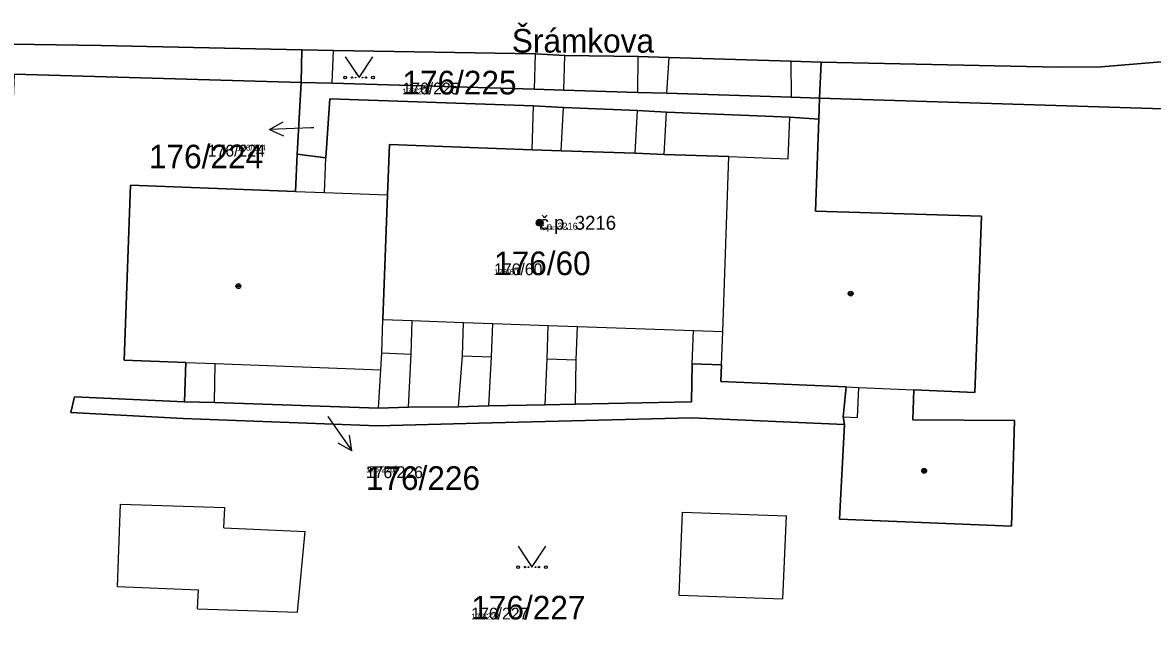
# Model space of a CAD drawing. Extents: x -759873 to -758487, y -975024 to -973516.
# Drawn here: x -759380.2 to -759298.9, y -974825.3 to -974781.5 of the extents above; entities that cross this region are included whole.
import ezdxf

# ---------------------------------------------------------------- set-up
doc = ezdxf.new("R2010")
doc.units = 0
for name, color, linetype in [('KAT_02_hranice parcel', 7, 'Continuous'), ('KAT_03_1000_st čísla parcelní', 7, 'Continuous'), ('KAT_03_1000_čísla parcelní', 7, 'Continuous'), ('KAT_03_1000_čísla popisná', 7, 'Continuous'), ('KAT_03_250_st čísla parcelní', 7, 'Continuous'), ('KAT_03_250_čísla parcelní', 7, 'Continuous'), ('KAT_03_250_čísla popisná', 7, 'Continuous'), ('KAT_03_500_st čísla parcelní', 7, 'Continuous'), ('KAT_03_500_čísla parcelní', 7, 'Continuous'), ('KAT_03_500_čísla popisná', 7, 'Continuous'), ('KAT_04_vnitřní kresba', 7, 'Continuous'), ('KAT_05_1000_značky kultur', 7, 'Continuous'), ('KAT_05_250_značky kultur', 7, 'Continuous'), ('KAT_05_500_značky kultur', 7, 'Continuous'), ('KAT_07_1000_značky budov', 7, 'Continuous'), ('KAT_07_250_značky budov', 7, 'Continuous'), ('KAT_07_500_značky budov', 7, 'Continuous'), ('KAT_12_pomocná šipka', 7, 'Continuous'), ('KAT_13_popis', 7, 'Continuous'), ('KAT_14_plocha_budovy', 7, 'Continuous'), ('KAT_14_plocha_pozemek', 7, 'Continuous')]:
    doc.layers.add(name, color=color, linetype=linetype)

msp = doc.modelspace()

# ---------------------------------------------------------------- linework, layer by layer
at = {"layer": 'KAT_02_hranice parcel'}
for p, q in [((-759360.2, -974785.81), (-759360.13, -974783.47)), ((-759322.87, -974786.95), (-759322.75, -974784.36)), ((-759360.2, -974785.81), (-759360.47, -974790.99)), ((-759322.92, -974788.46), (-759322.87, -974786.95))]:
    msp.add_line(p, q, dxfattribs=at)
for points in [[(-759360.13, -974783.47), (-759374.6, -974783.16), (-759387.42, -974782.97), (-759387.48, -974784.74)], [(-759322.75, -974784.36), (-759324.93, -974784.28), (-759333.7, -974784.03), (-759335.92, -974783.96), (-759341.2, -974783.89), (-759343.32, -974783.76), (-759357.85, -974783.51), (-759360.13, -974783.47)], [(-759294.21, -974784.01), (-759302.6, -974784.69), (-759305.68, -974784.73), (-759322.75, -974784.36)], [(-759382.67, -974832.32), (-759382.66, -974831.98), (-759382.28, -974822.37), (-759381.65, -974805.61), (-759380.83, -974785.21), (-759360.2, -974785.81)], [(-759322.87, -974786.95), (-759324.92, -974786.88), (-759333.86, -974786.6), (-759335.96, -974786.53), (-759341.29, -974786.37), (-759343.39, -974786.3), (-759357.95, -974785.88), (-759360.2, -974785.81)], [(-759382.67, -974832.32), (-759358.04, -974833.14), (-759286.08, -974836), (-759287.93, -974822.96), (-759288.84, -974816.61), (-759289.72, -974807.13), (-759291.76, -974802.52), (-759298.13, -974787.72), (-759322.87, -974786.95)], [(-759322.92, -974788.46), (-759325, -974788.32), (-759333.88, -974787.95), (-759335.98, -974787.84), (-759341.31, -974787.63), (-759343.45, -974787.51), (-759358.12, -974787), (-759358.42, -974791.25), (-759360.47, -974790.99)], [(-759321.07, -974810.44), (-759321.44, -974817.27), (-759309.05, -974817.76), (-759308.84, -974810.16), (-759316.16, -974810.1), (-759316.07, -974807.94), (-759311.69, -974808.13), (-759311.2, -974795.44), (-759323.16, -974795.09), (-759322.92, -974788.46)], [(-759360.47, -974790.99), (-759360.59, -974793.67), (-759372.47, -974793.22), (-759372.94, -974805.8), (-759368.48, -974805.97), (-759368.58, -974808.81)], [(-759368.58, -974808.81), (-759366.43, -974808.86), (-759354.62, -974809.27), (-759352.45, -974809.2), (-759348.86, -974809.16), (-759346.67, -974809.11), (-759342.62, -974809.03), (-759340.43, -974808.97), (-759332.09, -974808.82), (-759332.03, -974806.08), (-759329.92, -974806.15), (-759329.97, -974807.35), (-759320.96, -974807.73), (-759321.17, -974809.89), (-759321.07, -974810.44)], [(-759368.58, -974808.81), (-759376.5, -974808.46), (-759376.76, -974809.58), (-759368.68, -974810), (-759354.69, -974810.55), (-759347.4, -974810.35), (-759332.09, -974809.97), (-759321.07, -974810.44)]]:
    msp.add_lwpolyline(points, dxfattribs=at)
at = {"layer": 'KAT_03_1000_čísla popisná'}
msp.add_circle((-759343.02, -974795.92), 0.25, dxfattribs=at)
at = {"layer": 'KAT_03_250_čísla popisná'}
msp.add_circle((-759343.02, -974795.92), 0.0625, dxfattribs=at)
at = {"layer": 'KAT_03_500_čísla popisná'}
msp.add_circle((-759343.02, -974795.92), 0.125, dxfattribs=at)
at = {"layer": 'KAT_04_vnitřní kresba'}
for p, q in [((-759357.95, -974785.88), (-759357.85, -974783.51)), ((-759343.39, -974786.3), (-759343.32, -974783.76)), ((-759341.29, -974786.37), (-759341.2, -974783.89)), ((-759335.96, -974786.53), (-759335.92, -974783.96)), ((-759333.86, -974786.6), (-759333.7, -974784.03)), ((-759324.93, -974784.28), (-759324.92, -974786.88)), ((-759343.55, -974790.66), (-759343.45, -974787.51)), ((-759341.46, -974790.73), (-759341.31, -974787.63)), ((-759336.14, -974790.92), (-759335.98, -974787.84)), ((-759334.05, -974791), (-759333.88, -974787.95)), ((-759325.12, -974791.32), (-759325, -974788.32)), ((-759353.98, -974793.92), (-759353.84, -974790.29)), ((-759353.84, -974790.29), (-759343.55, -974790.66)), ((-759358.5, -974793.75), (-759358.42, -974791.25)), ((-759343.55, -974790.66), (-759341.46, -974790.73)), ((-759341.46, -974790.73), (-759336.14, -974790.92)), ((-759336.14, -974790.92), (-759334.05, -974791)), ((-759334.05, -974791), (-759329.39, -974791.16)), ((-759329.84, -974803.75), (-759329.39, -974791.16)), ((-759329.39, -974791.16), (-759325.12, -974791.32)), ((-759360.59, -974793.67), (-759358.5, -974793.75)), ((-759358.5, -974793.75), (-759353.98, -974793.92)), ((-759354.31, -974802.89), (-759353.98, -974793.92)), ((-759354.39, -974805.29), (-759354.31, -974802.89)), ((-759354.31, -974802.89), (-759352.2, -974802.96)), ((-759352.28, -974805.37), (-759352.2, -974802.96)), ((-759352.2, -974802.96), (-759348.49, -974803.09)), ((-759348.57, -974805.5), (-759348.49, -974803.09)), ((-759348.49, -974803.09), (-759346.4, -974803.17)), ((-759346.48, -974805.57), (-759346.4, -974803.17)), ((-759346.4, -974803.17), (-759342.4, -974803.31)), ((-759342.48, -974805.71), (-759342.4, -974803.31)), ((-759342.4, -974803.31), (-759340.29, -974803.38)), ((-759340.38, -974805.78), (-759340.29, -974803.38)), ((-759340.29, -974803.38), (-759331.94, -974803.68)), ((-759332.03, -974806.08), (-759331.94, -974803.68)), ((-759331.94, -974803.68), (-759329.84, -974803.75)), ((-759329.92, -974806.15), (-759329.84, -974803.75)), ((-759368.48, -974805.97), (-759366.38, -974806.05)), ((-759354.45, -974806.5), (-759354.39, -974805.29)), ((-759354.39, -974805.29), (-759352.28, -974805.37)), ((-759352.45, -974809.2), (-759352.28, -974805.37)), ((-759348.86, -974809.16), (-759348.57, -974805.5)), ((-759348.57, -974805.5), (-759346.48, -974805.57)), ((-759346.67, -974809.11), (-759346.48, -974805.57)), ((-759342.62, -974809.03), (-759342.48, -974805.71)), ((-759342.48, -974805.71), (-759340.38, -974805.78)), ((-759340.43, -974808.97), (-759340.38, -974805.78)), ((-759366.43, -974808.86), (-759366.38, -974806.05)), ((-759366.38, -974806.05), (-759354.45, -974806.5)), ((-759354.62, -974809.27), (-759354.45, -974806.5)), ((-759320.96, -974807.73), (-759320.04, -974807.77)), ((-759320.14, -974809.93), (-759320.04, -974807.77)), ((-759320.04, -974807.77), (-759316.07, -974807.94)), ((-759321.17, -974809.89), (-759320.14, -974809.93)), ((-759373.42, -974822.11), (-759373.19, -974816.18)), ((-759373.19, -974816.18), (-759365.68, -974816.41)), ((-759365.76, -974817.88), (-759365.68, -974816.41)), ((-759332.98, -974822.73), (-759332.73, -974816.75)), ((-759332.73, -974816.75), (-759325.25, -974817.02)), ((-759325.51, -974822.99), (-759325.25, -974817.02)), ((-759365.76, -974817.88), (-759359.91, -974818.14)), ((-759360.45, -974823.96), (-759359.91, -974818.14)), ((-759373.42, -974822.11), (-759367.57, -974822.35)), ((-759367.66, -974823.71), (-759367.57, -974822.35)), ((-759332.98, -974822.73), (-759325.51, -974822.99)), ((-759367.66, -974823.71), (-759360.45, -974823.96))]:
    msp.add_line(p, q, dxfattribs=at)
at = {"layer": 'KAT_05_1000_značky kultur'}
for points in [[(-759357.02, -974783.969), (-759356.02, -974785.47), (-759355.02, -974783.969)], [(-759344.57, -974819.209), (-759343.57, -974820.71), (-759342.57, -974819.209)]]:
    msp.add_lwpolyline(points, dxfattribs=at)
for centre in [(-759357.02, -974785.469), (-759355.02, -974785.469), (-759344.57, -974820.709), (-759342.57, -974820.709)]:
    msp.add_circle(centre, 0.1, dxfattribs=at)
at = {"layer": 'KAT_05_250_značky kultur'}
for points in [[(-759356.27, -974785.095), (-759356.02, -974785.47), (-759355.77, -974785.095)], [(-759343.82, -974820.335), (-759343.57, -974820.71), (-759343.32, -974820.335)]]:
    msp.add_lwpolyline(points, dxfattribs=at)
for centre in [(-759356.27, -974785.47), (-759355.77, -974785.47), (-759343.82, -974820.71), (-759343.32, -974820.71)]:
    msp.add_circle(centre, 0.025, dxfattribs=at)
at = {"layer": 'KAT_05_500_značky kultur'}
for points in [[(-759356.52, -974784.72), (-759356.02, -974785.47), (-759355.52, -974784.72)], [(-759344.07, -974819.959), (-759343.57, -974820.71), (-759343.07, -974819.959)]]:
    msp.add_lwpolyline(points, dxfattribs=at)
for centre in [(-759356.52, -974785.47), (-759355.52, -974785.47), (-759344.07, -974820.71), (-759343.07, -974820.71)]:
    msp.add_circle(centre, 0.05, dxfattribs=at)
at = {"layer": 'KAT_07_1000_značky budov'}
for centre in [(-759343.027, -974795.919), (-759364.707, -974800.479), (-759320.627, -974801.019), (-759315.337, -974813.779)]:
    msp.add_circle(centre, 0.175, dxfattribs=at)
at = {"layer": 'KAT_07_250_značky budov'}
for centre in [(-759343.022, -974795.92), (-759364.702, -974800.48), (-759320.622, -974801.02), (-759315.332, -974813.78)]:
    msp.add_circle(centre, 0.0437, dxfattribs=at)
at = {"layer": 'KAT_07_500_značky budov'}
for centre in [(-759343.023, -974795.92), (-759364.703, -974800.48), (-759320.623, -974801.02), (-759315.333, -974813.78)]:
    msp.add_circle(centre, 0.0875, dxfattribs=at)
at = {"layer": 'KAT_12_pomocná šipka'}
for p, q in [((-759362.469, -974789.195), (-759361.486, -974788.659)), ((-759359.47, -974789.09), (-759362.469, -974789.195)), ((-759362.469, -974789.195), (-759361.451, -974789.66)), ((-759359.28, -974789.08), (-759359.47, -974789.09)), ((-759358.26, -974809.86), (-759358.26, -974809.87)), ((-759358.26, -974809.87), (-759356.539, -974812.328)), ((-759356.539, -974812.328), (-759356.703, -974811.221)), ((-759356.539, -974812.328), (-759357.523, -974811.795))]:
    msp.add_line(p, q, dxfattribs=at)
at = {"layer": 'KAT_14_plocha_budovy'}
msp.add_lwpolyline([(-759331.94, -974803.68), (-759329.84, -974803.75), (-759329.39, -974791.16), (-759334.05, -974791), (-759336.14, -974790.92), (-759341.46, -974790.73), (-759343.55, -974790.66), (-759353.84, -974790.29), (-759353.98, -974793.92), (-759354.31, -974802.89), (-759352.2, -974802.96), (-759348.49, -974803.09), (-759346.4, -974803.17), (-759342.4, -974803.31), (-759340.29, -974803.38)], close=True, dxfattribs=at)
at = {"layer": 'KAT_14_plocha_pozemek'}
for points in [[(-759380.83, -974785.21), (-759360.2, -974785.81), (-759360.13, -974783.47), (-759374.6, -974783.16), (-759387.42, -974782.97)], [(-759387.42, -974782.97), (-759374.6, -974783.16), (-759360.13, -974783.47), (-759357.85, -974783.51), (-759343.32, -974783.76), (-759341.2, -974783.89), (-759335.92, -974783.96), (-759333.7, -974784.03), (-759324.93, -974784.28), (-759322.75, -974784.36), (-759305.68, -974784.73), (-759302.6, -974784.69), (-759294.21, -974784.01)], [(-759294.21, -974784.01), (-759302.6, -974784.69), (-759305.68, -974784.73), (-759322.75, -974784.36), (-759322.87, -974786.95), (-759298.13, -974787.72)], [(-759298.13, -974787.72), (-759322.87, -974786.95), (-759322.92, -974788.46), (-759323.16, -974795.09), (-759311.2, -974795.44), (-759311.69, -974808.13), (-759316.07, -974807.94), (-759316.16, -974810.1), (-759308.84, -974810.16), (-759309.05, -974817.76), (-759321.44, -974817.27), (-759321.07, -974810.44), (-759332.09, -974809.97), (-759347.4, -974810.35), (-759354.69, -974810.55), (-759368.68, -974810), (-759376.76, -974809.58), (-759376.5, -974808.46), (-759368.58, -974808.81), (-759368.48, -974805.97), (-759372.94, -974805.8), (-759372.47, -974793.22), (-759360.59, -974793.67), (-759360.47, -974790.99), (-759360.2, -974785.81), (-759380.83, -974785.21)]]:
    msp.add_lwpolyline(points, dxfattribs=at)
for points in [[(-759322.75, -974784.36), (-759324.93, -974784.28), (-759333.7, -974784.03), (-759335.92, -974783.96), (-759341.2, -974783.89), (-759343.32, -974783.76), (-759357.85, -974783.51), (-759360.13, -974783.47), (-759360.2, -974785.81), (-759357.95, -974785.88), (-759343.39, -974786.3), (-759341.29, -974786.37), (-759335.96, -974786.53), (-759333.86, -974786.6), (-759324.92, -974786.88), (-759322.87, -974786.95)], [(-759343.39, -974786.3), (-759357.95, -974785.88), (-759360.2, -974785.81), (-759360.47, -974790.99), (-759358.42, -974791.25), (-759358.12, -974787), (-759343.45, -974787.51), (-759341.31, -974787.63), (-759335.98, -974787.84), (-759333.88, -974787.95), (-759325, -974788.32), (-759322.92, -974788.46), (-759322.87, -974786.95), (-759324.92, -974786.88), (-759333.86, -974786.6), (-759335.96, -974786.53), (-759341.29, -974786.37)], [(-759309.05, -974817.76), (-759308.84, -974810.16), (-759316.16, -974810.1), (-759316.07, -974807.94), (-759311.69, -974808.13), (-759311.2, -974795.44), (-759323.16, -974795.09), (-759322.92, -974788.46), (-759325, -974788.32), (-759333.88, -974787.95), (-759335.98, -974787.84), (-759341.31, -974787.63), (-759343.45, -974787.51), (-759358.12, -974787), (-759358.42, -974791.25), (-759360.47, -974790.99), (-759360.59, -974793.67), (-759372.47, -974793.22), (-759372.94, -974805.8), (-759368.48, -974805.97), (-759368.58, -974808.81), (-759366.43, -974808.86), (-759354.62, -974809.27), (-759352.45, -974809.2), (-759348.86, -974809.16), (-759346.67, -974809.11), (-759342.62, -974809.03), (-759340.43, -974808.97), (-759332.09, -974808.82), (-759332.03, -974806.08), (-759329.92, -974806.15), (-759329.97, -974807.35), (-759320.96, -974807.73), (-759321.17, -974809.89), (-759321.07, -974810.44), (-759321.44, -974817.27)], [(-759368.58, -974808.81), (-759376.5, -974808.46), (-759376.76, -974809.58), (-759368.68, -974810), (-759354.69, -974810.55), (-759347.4, -974810.35), (-759332.09, -974809.97), (-759321.07, -974810.44), (-759321.17, -974809.89), (-759320.96, -974807.73), (-759329.97, -974807.35), (-759329.92, -974806.15), (-759332.03, -974806.08), (-759332.09, -974808.82), (-759340.43, -974808.97), (-759342.62, -974809.03), (-759346.67, -974809.11), (-759348.86, -974809.16), (-759352.45, -974809.2), (-759354.62, -974809.27), (-759366.43, -974808.86)]]:
    msp.add_lwpolyline(points, close=True, dxfattribs=at)

# ---------------------------------------------------------------- texts
at = {"layer": 'KAT_03_1000_st čísla parcelní'}
msp.add_text('176/60', height=1.7, dxfattribs=at).set_placement((-759346.3, -974799.69))
at = {"layer": 'KAT_03_1000_čísla parcelní'}
for s, p in [('176/225', (-759352.9, -974786.679)), ('176/224', (-759371.146, -974792.003)), ('176/226', (-759355.53, -974815.153)), ('176/227', (-759347.94, -974824.48))]:
    msp.add_text(s, height=1.7, dxfattribs=at).set_placement(p)
at = {"layer": 'KAT_03_1000_čísla popisná'}
msp.add_text('č.p. 3216', height=1, dxfattribs=at).set_placement((-759343.02, -974796.42))
at = {"layer": 'KAT_03_250_st čísla parcelní'}
msp.add_text('176/60', height=0.425, dxfattribs=at).set_placement((-759346.3, -974799.69))
at = {"layer": 'KAT_03_250_čísla parcelní'}
for s, p in [('176/225', (-759352.9, -974786.679)), ('176/224', (-759364.796, -974790.728)), ('176/226', (-759355.53, -974813.878)), ('176/227', (-759347.94, -974824.48))]:
    msp.add_text(s, height=0.425, dxfattribs=at).set_placement(p)
at = {"layer": 'KAT_03_250_čísla popisná'}
msp.add_text('č.p. 3216', height=0.25, dxfattribs=at).set_placement((-759343.02, -974796.42))
at = {"layer": 'KAT_03_500_st čísla parcelní'}
msp.add_text('176/60', height=0.85, dxfattribs=at).set_placement((-759346.3, -974799.69))
at = {"layer": 'KAT_03_500_čísla parcelní'}
for s, p in [('176/225', (-759352.9, -974786.679)), ('176/224', (-759366.913, -974791.153)), ('176/226', (-759355.53, -974814.303)), ('176/227', (-759347.94, -974824.48))]:
    msp.add_text(s, height=0.85, dxfattribs=at).set_placement(p)
at = {"layer": 'KAT_03_500_čísla popisná'}
msp.add_text('č.p. 3216', height=0.5, dxfattribs=at).set_placement((-759343.02, -974796.42))
at = {"layer": 'KAT_13_popis'}
msp.add_text('Šrámkova', height=1.7, dxfattribs=at).set_placement((-759345.02, -974783.669))

doc.saveas('drawing.dxf')
